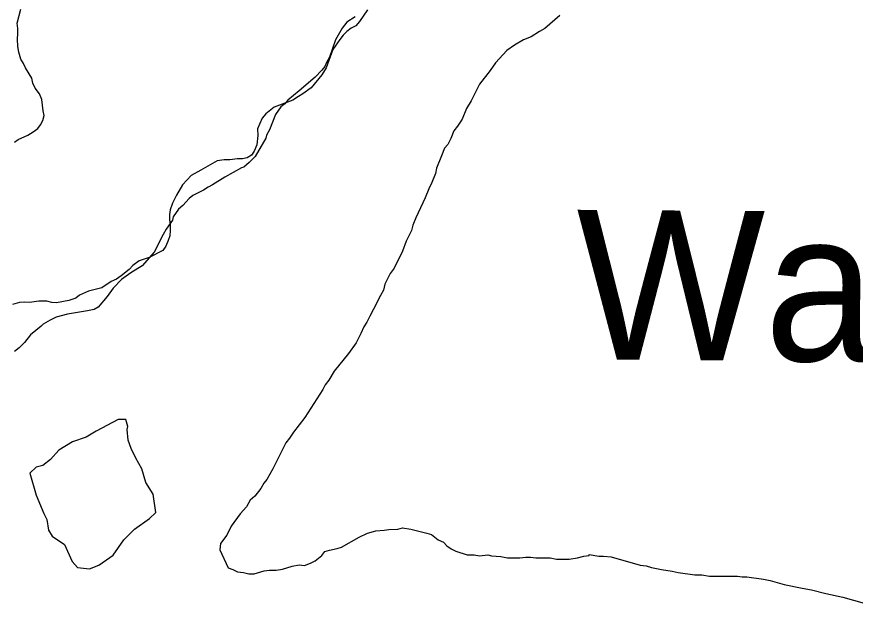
# Model space of a CAD drawing. Extents: x 3172297 to 3210190, y 958463 to 983887.
# Drawn here: x 3187234 to 3187795, y 965325 to 965717 of the extents above; entities that cross this region are included whole.
import ezdxf

# ---------------------------------------------------------------- set-up
doc = ezdxf.new("R2010")
doc.units = 0
for name, color, linetype in [('V-RIVR-IDEN', 7, 'Continuous'), ('V-SITE-VEGE', 7, 'Continuous'), ('V-TOPO-SHOR', 7, 'Continuous')]:
    doc.layers.add(name, color=color, linetype=linetype)

msp = doc.modelspace()

# ---------------------------------------------------------------- linework, layer by layer
at = {"layer": 'V-SITE-VEGE'}
for p, q in [((3187455.28, 965713.69), (3187452.24, 965709.61)), ((3187460.87, 965717.28), (3187455.28, 965713.69)), ((3187452.24, 965709.61), (3187447.68, 965701.96)), ((3187447.68, 965701.96), (3187443.64, 965690.23)), ((3187441.62, 965686.66), (3187440.61, 965684.11)), ((3187443.64, 965690.23), (3187441.62, 965686.66)), ((3187438.58, 965681.56), (3187434.01, 965676.96)), ((3187440.61, 965684.11), (3187438.58, 965681.56)), ((3187434.01, 965676.96), (3187423.34, 965667.76)), ((3187423.34, 965667.76), (3187415.73, 965661.62)), ((3187411.16, 965657.02), (3187407.61, 965651.92)), ((3187413.7, 965659.07), (3187411.16, 965657.02)), ((3187415.73, 965661.62), (3187413.7, 965659.07)), ((3187407.61, 965651.92), (3187403.57, 965641.72)), ((3187403.57, 965641.72), (3187401.54, 965638.15)), ((3187401.04, 965636.11), (3187393.95, 965623.86)), ((3187401.54, 965638.15), (3187401.04, 965636.11)), ((3187393.95, 965623.86), (3187389.89, 965619.78)), ((3187389.89, 965619.78), (3187386.33, 965616.71)), ((3187384.81, 965616.2), (3187373.62, 965610.05)), ((3187386.33, 965616.71), (3187384.81, 965616.2)), ((3187373.62, 965610.05), (3187365.49, 965604.93)), ((3187359.39, 965601.34), (3187352.27, 965597.76)), ((3187362.44, 965603.39), (3187359.39, 965601.34)), ((3187365.49, 965604.93), (3187362.44, 965603.39)), ((3187349.73, 965595.71), (3187345.67, 965591.11)), ((3187352.27, 965597.76), (3187349.73, 965595.71)), ((3187345.67, 965591.11), (3187342.63, 965588.56)), ((3187342.63, 965588.56), (3187339.08, 965583.45)), ((3187338.58, 965581.42), (3187334.52, 965575.29)), ((3187339.08, 965583.45), (3187338.58, 965581.42)), ((3187334.52, 965575.29), (3187332.5, 965571.72)), ((3187332.5, 965571.72), (3187326.42, 965559.99)), ((3187326.42, 965559.99), (3187318.31, 965550.79)), ((3187318.31, 965550.79), (3187310.68, 965546.18)), ((3187310.68, 965546.18), (3187304.58, 965541.58)), ((3187304.58, 965541.58), (3187299, 965535.96)), ((3187299, 965535.96), (3187294.94, 965530.35)), ((3187294.94, 965530.35), (3187288.86, 965523.2)), ((3187288.86, 965523.2), (3187286.32, 965521.66)), ((3187268.5, 965518.55), (3187260.87, 965516.49)), ((3187277.66, 965520.1), (3187268.5, 965518.55)), ((3187281.74, 965520.63), (3187277.66, 965520.1)), ((3187286.32, 965521.66), (3187281.74, 965520.63)), ((3187252.23, 965511.87), (3187250.7, 965510.34)), ((3187256.8, 965514.44), (3187252.23, 965511.87)), ((3187260.87, 965516.49), (3187256.8, 965514.44)), ((3187250.7, 965510.34), (3187243.59, 965504.72)), ((3187243.59, 965504.72), (3187239.53, 965499.61)), ((3187235.98, 965496.03), (3187232.94, 965493.48)), ((3187239.53, 965499.61), (3187235.98, 965496.03))]:
    msp.add_line(p, q, dxfattribs=at)
at = {"layer": 'V-TOPO-SHOR'}
for points in [[(3187249.68, 965665.71), (3187246.85, 965669.46), (3187245.27, 965672.9), (3187244.64, 965676.34), (3187240.23, 965683.22), (3187238.97, 965686.04), (3187237.08, 965688.85), (3187235.81, 965693.55), (3187235.17, 965697.31), (3187234.84, 965702.32), (3187235.14, 965706.08), (3187235.13, 965709.52), (3187234.81, 965712.97), (3187237.28, 965722.38)], [(3187469.12, 965721.88), (3187463.82, 965714.03), (3187461.32, 965711.2), (3187458.19, 965709.62), (3187455.38, 965707.42), (3187452.88, 965704.9), (3187450.7, 965702.08)], [(3187597.86, 965718.24), (3187587.7, 965709.55), (3187584.14, 965707.5), (3187578.55, 965703.92), (3187573.47, 965701.86), (3187567.37, 965698.28), (3187562.29, 965694.7), (3187554.68, 965686.52), (3187551.13, 965681.42), (3187544.03, 965672.23), (3187538.46, 965661.01), (3187535.42, 965655.9), (3187532.39, 965648.76), (3187529.35, 965644.17), (3187526.81, 965641.11), (3187524.79, 965636.01), (3187522.77, 965631.93), (3187520.74, 965629.37), (3187518.72, 965624.27), (3187515.18, 965616.11), (3187514.68, 965612.55), (3187512.16, 965606.43), (3187510.13, 965602.35), (3187507.61, 965596.23), (3187501.54, 965582.97), (3187499.52, 965577.87), (3187498.51, 965574.3), (3187494.97, 965567.16), (3187492.44, 965560.53), (3187486.88, 965549.31), (3187484.34, 965545.73), (3187480.8, 965538.59), (3187479.8, 965534.52), (3187477.77, 965530.95), (3187473.22, 965521.76), (3187470.69, 965517.17), (3187468.66, 965513.09), (3187466.64, 965510.03), (3187464.61, 965505.44), (3187461.58, 965499.32), (3187456.51, 965492.17), (3187446.87, 965480.43), (3187443.33, 965474.3), (3187440.79, 965471.24), (3187439.27, 965468.18), (3187427.11, 965449.3), (3187419.5, 965439.6), (3187416.97, 965435.51), (3187414.43, 965432.45)], [(3187450.7, 965702.08), (3187446.02, 965695.48), (3187441.36, 965683.25), (3187438.56, 965678.54), (3187431.38, 965669.75), (3187425.75, 965665.66), (3187422.94, 965664.08), (3187419.19, 965661.56), (3187406.67, 965656.82), (3187401.05, 965652.42), (3187398.55, 965649.59), (3187395.44, 965642.38), (3187395.77, 965637.99), (3187395.16, 965631.72), (3187393.29, 965627.33), (3187391.42, 965624.82), (3187388.61, 965622.93), (3187385.48, 965622.29), (3187382.03, 965622.28), (3187377.02, 965621.64), (3187373.26, 965621.62), (3187368.57, 965620.98), (3187357.62, 965614.68), (3187351.05, 965611.21), (3187345.44, 965604.93), (3187341.39, 965598.02), (3187338.58, 965592.69), (3187337.03, 965588.3), (3187336.73, 965585.16), (3187336.74, 965581.72), (3187337.06, 965577.96), (3187337.08, 965574.51), (3187336.77, 965570.75), (3187335.85, 965567.62), (3187334.29, 965563.85), (3187332.1, 965561.03), (3187323.04, 965556.3), (3187316.46, 965554.08), (3187312.09, 965550.94), (3187309.59, 965548.42), (3187304.28, 965544.02), (3187301.15, 965541.81), (3187297.71, 965540.24), (3187291.46, 965536.15), (3187282.38, 965533.92), (3187276.44, 965531.08), (3187273.94, 965529.19), (3187269.24, 965527.61), (3187261.1, 965526.02), (3187257.97, 965526.32), (3187254.52, 965527.25), (3187249.19, 965527.23), (3187242.93, 965526.27), (3187239.48, 965526.58), (3187236.35, 965526.25), (3187231.66, 965524.98)], [(3187232.87, 965633.39), (3187235.37, 965635.27), (3187241.94, 965638.11), (3187245.38, 965640.32), (3187248.51, 965642.52), (3187250.38, 965645.04), (3187251.93, 965647.86), (3187252.86, 965651.31), (3187252.23, 965654.44), (3187251.26, 965661.96), (3187249.68, 965665.71)], [(3187243.27, 965412.2), (3187247.4, 965397.44), (3187252.53, 965385.23), (3187254.58, 965381.17), (3187255.62, 965374.04), (3187258.18, 965369.97), (3187266.35, 965364.4), (3187271.47, 965353.21), (3187275.05, 965349.15), (3187283.2, 965348.16), (3187289.31, 965350.72), (3187298.96, 965357.38), (3187306.06, 965367.58), (3187313.17, 965374.74), (3187323.33, 965381.9), (3187327.39, 965385.98), (3187325.82, 965398.2), (3187320.7, 965405.83), (3187318.13, 965414.98), (3187314.03, 965422.1), (3187310.95, 965428.71), (3187308.9, 965434.31), (3187308.37, 965441.44), (3187308.87, 965443.47), (3187307.32, 965448.05), (3187302.23, 965448.04), (3187287.49, 965440.35), (3187280.88, 965436.25), (3187271.72, 965433.17), (3187262.58, 965427.54), (3187257, 965421.41), (3187251.91, 965417.32), (3187247.33, 965416.28), (3187243.27, 965412.2)], [(3187414.43, 965432.45), (3187405.83, 965415.11), (3187401.78, 965407.96), (3187399.75, 965405.41), (3187397.73, 965401.84), (3187393.67, 965396.73), (3187390.62, 965394.18), (3187388.09, 965389.59), (3187384.03, 965384.99), (3187377.95, 965376.82), (3187374.91, 965370.7), (3187370.85, 965365.08), (3187370.36, 965361.01), (3187376, 965348.8), (3187379.06, 965347.79), (3187382.12, 965346.28), (3187386.2, 965345.78), (3187389.76, 965344.77), (3187393.33, 965344.79), (3187399.94, 965346.84), (3187403.5, 965347.36), (3187408.09, 965347.38), (3187412.16, 965347.9), (3187418.77, 965349.96), (3187423.36, 965350.99), (3187426.92, 965350.5), (3187430.99, 965352.04), (3187434.04, 965353.58), (3187438.61, 965357.16), (3187440.64, 965359.71), (3187443.7, 965360.74), (3187448.78, 965361.77), (3187451.83, 965362.8), (3187463.53, 965369.46), (3187469.12, 965372.02), (3187474.72, 965373.57), (3187480.32, 965374.1), (3187483.37, 965374.62), (3187489.48, 965374.64), (3187492.54, 965375.66), (3187498.14, 965374.66), (3187508.84, 965372.15), (3187511.9, 965371.14), (3187516.5, 965367.59), (3187520.07, 965366.08), (3187522.11, 965363.54), (3187525.17, 965361.51), (3187528.24, 965359.99), (3187535.88, 965357.47), (3187540.47, 965357.48), (3187544.03, 965356.99), (3187549.63, 965357.52), (3187552.18, 965357.01), (3187558.29, 965356.53), (3187562.88, 965355.52), (3187571.03, 965355.55), (3187575.1, 965356.07), (3187578.16, 965356.08), (3187581.72, 965355.58), (3187591.4, 965355.62), (3187595.48, 965354.61), (3187604.14, 965354.64), (3187609.73, 965355.68), (3187613.8, 965356.71), (3187617.37, 965357.23), (3187617.37, 965357.73), (3187623.99, 965356.74), (3187627.05, 965356.75), (3187632.14, 965356.26), (3187651.51, 965350.72), (3187655.58, 965350.22), (3187659.15, 965349.22), (3187665.78, 965347.71), (3187672.91, 965346.71), (3187676.99, 965345.71), (3187688.2, 965344.22), (3187692.78, 965344.23), (3187697.88, 965343.23), (3187716.72, 965343.29), (3187719.78, 965342.79), (3187722.83, 965342.8), (3187734.04, 965341.31), (3187738.63, 965340.31), (3187747.8, 965337.79), (3187760.04, 965335.28), (3187766.15, 965334.28), (3187775.83, 965331.77), (3187787.05, 965329.26), (3187801.32, 965325.23)]]:
    msp.add_lwpolyline(points, dxfattribs=at)

# ---------------------------------------------------------------- texts
at = {"layer": 'V-RIVR-IDEN'}
msp.add_text('Water', height=100, rotation=359.5938, dxfattribs=at).set_placement((3187608.32, 965488.24))

doc.saveas('drawing.dxf')
